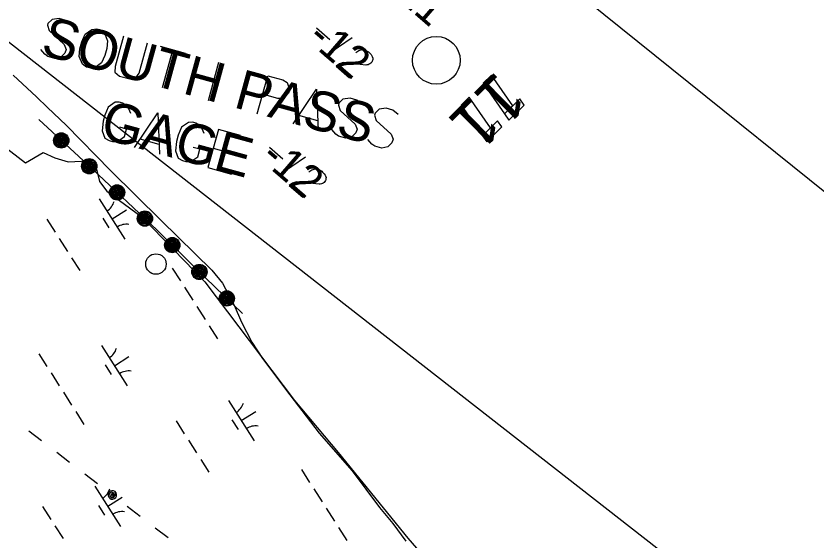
# Model space of a CAD drawing. Extents: x 3962991 to 3983549, y 181631 to 204078.
# Drawn here: x 3973451 to 3974291, y 193487 to 194037 of the extents above; entities that cross this region are included whole.
import ezdxf

# ---------------------------------------------------------------- set-up
doc = ezdxf.new("R2010")
doc.units = 0
for name, color, linetype in [('V-ANNO-MASK', 7, 'Continuous'), ('V-ANNO-MASK2', 7, 'Continuous'), ('V-DOMW-TANK', 7, 'Continuous'), ('V-GRID-MAJR', 7, 'Continuous'), ('V-RIVR-EDGE', 7, 'Continuous'), ('V-RIVR-GAGE-IDEN', 7, 'Continuous'), ('V-RIVR-IDEN', 7, 'Continuous'), ('V-RIVR-MILE', 7, 'Continuous'), ('V-RIVR-RANG', 7, 'Continuous'), ('V-RRAP-FSHR', 7, 'Continuous'), ('V-TOPO-DPTH', 7, 'Continuous'), ('V-TOPO-MINR', 7, 'Continuous'), ('V-UTIL-LINE', 7, 'Continuous'), ('V-WETL-SWMP', 7, 'Continuous')]:
    doc.layers.add(name, color=color, linetype=linetype)

msp = doc.modelspace()

# ---------------------------------------------------------------- linework, layer by layer
at = {"layer": 'V-ANNO-MASK2'}
for p, q in [((3973766.46, 194024.41), (3973780.44, 194012.34)), ((3973804.08, 194013.89), (3973775.4, 193994.39)), ((3973602.5, 194005.35), (3973628.65, 193998.17)), ((3973615.73, 194001.72), (3973604.76, 193961.69)), ((3973641.57, 193994.63), (3973630.6, 193954.61)), ((3973653.29, 193948.39), (3973664.26, 193988.41)), ((3973658.82, 193968.56), (3973636.13, 193974.78)), ((3973767.76, 193927.17), (3973747.9, 193932.61)), ((3973601.44, 193902.34), (3973581.59, 193907.79)), ((3973717.39, 193899.39), (3973731.36, 193887.32)), ((3973658.27, 193898.28), (3973674.66, 193893.79)), ((3973755, 193888.87), (3973726.32, 193869.37))]:
    msp.add_line(p, q, dxfattribs=at)
for points in [[(3973509.38, 194027.83), (3973503.86, 194032.39), (3973496.61, 194034.38), (3973489.21, 194033.36), (3973484.99, 194029.09), (3973484.48, 194027.2), (3973486.33, 194021.61), (3973502.02, 194007.15), (3973503.96, 194001.87), (3973502.61, 193998.17), (3973498.39, 193993.91), (3973492.25, 193992.54), (3973484.69, 193994.62), (3973481.57, 193996.83), (3973477.48, 194001.68)], [(3973536.32, 194023.49), (3973539.47, 194022.63), (3973544.22, 194018.95), (3973547.45, 194010.95), (3973546.55, 194002.73), (3973544.56, 193995.48), (3973541.14, 193987.95), (3973533.97, 193982.8), (3973528.49, 193982.6), (3973525.34, 193983.47), (3973521.05, 193986.34), (3973517.5, 193994.43), (3973518.4, 194002.65), (3973520.39, 194009.9), (3973523.9, 194017.75), (3973531.07, 194022.9), (3973536.32, 194023.49)], [(3973564.05, 194015.89), (3973555.32, 193984.06), (3973555.03, 193978.04), (3973560.01, 193973.96), (3973570.72, 193971.03), (3973577.09, 193971.99), (3973580.53, 193977.15), (3973589.26, 194008.98)], [(3973807.63, 193998.63), (3973810.84, 194000.74), (3973814.51, 194001.75), (3973817.17, 194001.2), (3973819.48, 194000.25), (3973821.05, 193999.24), (3973822.05, 193998.38), (3973823.68, 193996.63), (3973824.53, 193995.2), (3973824.96, 193994.48), (3973825.64, 193992.85), (3973825.55, 193991.53), (3973825.26, 193990.39), (3973824.94, 193989.62), (3973824.45, 193988.64), (3973823.59, 193987.65), (3973822.53, 193986.82), (3973821.81, 193986.39), (3973820.72, 193985.94), (3973819.43, 193985.66), (3973818.32, 193985.58), (3973794.55, 193988.32), (3973790.54, 193986.9), (3973786.98, 193984.4), (3973801.16, 193972.16)], [(3973704.34, 193934.39), (3973715.32, 193974.41), (3973731.39, 193970), (3973735.68, 193967.13), (3973738.05, 193959.71), (3973737.01, 193955.92), (3973731.5, 193950.66), (3973726.03, 193950.47), (3973709.96, 193954.87)], [(3973742.16, 193924.02), (3973766.37, 193960.41), (3973768.32, 193916.85)], [(3973814.44, 193944.18), (3973808.91, 193948.75), (3973801.66, 193950.74), (3973794.27, 193949.71), (3973790.05, 193945.45), (3973789.53, 193943.56), (3973791.39, 193937.97), (3973807.07, 193923.5), (3973809.01, 193918.22), (3973807.66, 193914.53), (3973803.44, 193910.27), (3973797.31, 193908.9), (3973789.74, 193910.97), (3973786.62, 193913.18), (3973782.53, 193918.03)], [(3973571.74, 193934.89), (3973568.2, 193942.97), (3973563.5, 193945.62), (3973559.72, 193946.65), (3973555.27, 193946.51), (3973548.1, 193941.37), (3973544.51, 193933.2), (3973542.69, 193926.58), (3973541.68, 193916.7), (3973544.68, 193909.1), (3973549.06, 193906.54), (3973552.52, 193905.59), (3973557.91, 193905.47), (3973565.08, 193910.62), (3973567.24, 193918.5), (3973560.31, 193920.4)], [(3973575.84, 193899.2), (3973600.05, 193935.59), (3973602, 193892.03)], [(3973852.25, 193933.81), (3973846.73, 193938.38), (3973839.48, 193940.37), (3973832.09, 193939.34), (3973827.87, 193935.08), (3973827.35, 193933.19), (3973829.2, 193927.6), (3973844.89, 193913.13), (3973846.83, 193907.86), (3973845.48, 193904.16), (3973841.26, 193899.9), (3973835.13, 193898.53), (3973827.56, 193900.6), (3973824.44, 193902.81), (3973820.35, 193907.66)], [(3973648.63, 193913.8), (3973645.09, 193921.89), (3973640.39, 193924.53), (3973636.61, 193925.57), (3973632.17, 193925.43), (3973625, 193920.28), (3973621.4, 193912.12), (3973619.59, 193905.5), (3973618.57, 193895.61), (3973621.57, 193888.02), (3973625.95, 193885.46), (3973629.42, 193884.51), (3973634.81, 193884.39), (3973641.98, 193889.54), (3973644.14, 193897.41), (3973637.21, 193899.31)], [(3973686.72, 193911.83), (3973663.71, 193918.14), (3973652.74, 193878.11), (3973677.32, 193871.37)], [(3973758.55, 193873.61), (3973761.77, 193875.72), (3973765.43, 193876.73), (3973768.09, 193876.18), (3973770.4, 193875.23), (3973771.97, 193874.22), (3973772.97, 193873.36), (3973774.6, 193871.61), (3973775.45, 193870.18), (3973775.88, 193869.46), (3973776.56, 193867.83), (3973776.47, 193866.51), (3973776.18, 193865.37), (3973775.86, 193864.6), (3973775.37, 193863.62), (3973774.51, 193862.63), (3973773.45, 193861.8), (3973772.73, 193861.37), (3973771.64, 193860.92), (3973770.35, 193860.64), (3973769.24, 193860.56), (3973745.47, 193863.3), (3973741.46, 193861.88), (3973737.91, 193859.38), (3973752.08, 193847.14)]]:
    msp.add_lwpolyline(points, dxfattribs=at)
for points in [[(3973972.28, 193942.84), (3973949.97, 193974.89), (3973941.44, 193966.48), (3973963.75, 193934.44)], [(3973948.99, 193919.89), (3973926.68, 193951.94), (3973918.15, 193943.53), (3973940.46, 193911.49)], [(3973984.31, 193943.63), (3973979.74, 193950.2), (3973963.75, 193934.44), (3973968.31, 193927.87)], [(3973961.02, 193920.68), (3973956.45, 193927.25), (3973940.46, 193911.49), (3973945.02, 193904.92)]]:
    msp.add_lwpolyline(points, close=True, dxfattribs=at)
at = {"layer": 'V-DOMW-TANK'}
msp.add_circle((3973598.18, 193777.02), 10.74, dxfattribs=at)
at = {"layer": 'V-GRID-MAJR'}
msp.add_spline([(3973536.44, 185784.12), (3973487.19, 188388.71), (3973372.59, 194448.65), (3973258, 200508.57), (3973228.23, 202082.7)], degree=3, dxfattribs=at)
at = {"layer": 'V-RIVR-EDGE'}
for points in [[(3973433.35, 193904.48), (3973461.51, 193883.01)], [(3973461.51, 193883.01), (3973480.08, 193893.93), (3973492.09, 193888.47), (3973506.29, 193884.1), (3973527.04, 193885.2), (3973535.78, 193876.46), (3973539.06, 193863.35), (3973546.7, 193853.52), (3973583.83, 193826.22), (3973649.36, 193758.51), (3973743.29, 193634), (3973789.16, 193579.39), (3973862.33, 193489.84), (3973902.74, 193442.87)]]:
    msp.add_lwpolyline(points, dxfattribs=at)
at = {"layer": 'V-RIVR-MILE'}
msp.add_circle((3973892.15, 193990.51), 25, dxfattribs=at)
at = {"layer": 'V-RRAP-FSHR'}
for points in [[(3973475.36, 193928.32), (3973531.23, 193876.71), (3973599.53, 193812.51), (3973650.06, 193762.43), (3973688.91, 193725.32)], [(3973505.5, 193903.49), (3973504.17, 193901.89), (3973501.56, 193899.92), (3973499.04, 193899.39), (3973495.9, 193900.09), (3973493.74, 193901.8), (3973491.93, 193904.59), (3973492.07, 193907.49), (3973492.39, 193909.74), (3973494.21, 193911.93), (3973496.37, 193913.23), (3973498.7, 193913.64), (3973500.9, 193913.39), (3973503.23, 193912.2), (3973505.32, 193909.43), (3973505.95, 193906.3), (3973505.48, 193903.95), (3973502.56, 193901.99), (3973499.94, 193900.58), (3973497.17, 193900.95), (3973494.39, 193902.6), (3973493.02, 193905.38), (3973493.21, 193908.39), (3973494.58, 193910.82), (3973497.23, 193912.4), (3973500.21, 193912.43), (3973503.18, 193910.69), (3973504.6, 193907.91), (3973504.69, 193905.12), (3973502.47, 193902.58), (3973499.85, 193901.7), (3973497.03, 193902), (3973494.83, 193903.67), (3973493.88, 193906.14), (3973494.29, 193908.87), (3973496.61, 193910.99), (3973499.4, 193911.51), (3973502.79, 193909.62), (3973503.87, 193906.99), (3973503.53, 193905.11), (3973501.1, 193903.26), (3973498.29, 193902.63), (3973496.09, 193903.7), (3973494.74, 193906.42), (3973495.44, 193908.68), (3973497.89, 193910.56), (3973500.26, 193910.16), (3973502.15, 193908.62), (3973502.97, 193906.62), (3973502.11, 193904.74), (3973500.28, 193903.97), (3973497.99, 193903.69), (3973496.39, 193905.02), (3973495.86, 193906.9), (3973496.86, 193908.84), (3973498.66, 193909.49), (3973500.37, 193909.07), (3973501.76, 193907.34), (3973501.69, 193906.01), (3973499.99, 193904.95), (3973498.07, 193904.81), (3973497, 193905.76), (3973497.13, 193907.32), (3973498.46, 193908.64), (3973500.03, 193908.18), (3973500.74, 193907.05), (3973499.71, 193905.77), (3973498.08, 193905.85), (3973498.01, 193907.03), (3973499.04, 193907.5), (3973499.79, 193907.1), (3973498.9, 193906.56)], [(3973534.88, 193876.35), (3973533.56, 193874.74), (3973530.94, 193872.78), (3973528.42, 193872.24), (3973525.28, 193872.95), (3973523.12, 193874.66), (3973521.31, 193877.45), (3973521.45, 193880.35), (3973521.77, 193882.6), (3973523.59, 193884.79), (3973525.75, 193886.09), (3973528.08, 193886.49), (3973530.28, 193886.25), (3973532.61, 193885.06), (3973534.71, 193882.29), (3973535.33, 193879.16), (3973534.86, 193876.8), (3973531.94, 193874.85), (3973529.32, 193873.44), (3973526.55, 193873.8), (3973523.77, 193875.46), (3973522.4, 193878.24), (3973522.59, 193881.25), (3973523.97, 193883.68), (3973526.62, 193885.26), (3973529.6, 193885.29), (3973532.56, 193883.55), (3973533.98, 193880.77), (3973534.07, 193877.98), (3973531.85, 193875.44), (3973529.24, 193874.55), (3973526.41, 193874.86), (3973524.21, 193876.53), (3973523.26, 193879), (3973523.67, 193881.72), (3973525.99, 193883.85), (3973528.78, 193884.37), (3973532.17, 193882.48), (3973533.25, 193879.85), (3973532.91, 193877.97), (3973530.48, 193876.11), (3973527.67, 193875.49), (3973525.47, 193876.56), (3973524.12, 193879.28), (3973524.82, 193881.54), (3973527.27, 193883.42), (3973529.65, 193883.02), (3973531.53, 193881.48), (3973532.35, 193879.48), (3973531.5, 193877.6), (3973529.66, 193876.83), (3973527.38, 193876.55), (3973525.77, 193877.87), (3973525.24, 193879.76), (3973526.24, 193881.7), (3973528.04, 193882.35), (3973529.75, 193881.92), (3973531.15, 193880.2), (3973531.07, 193878.87), (3973529.38, 193877.81), (3973527.46, 193877.67), (3973526.38, 193878.62), (3973526.51, 193880.18), (3973527.84, 193881.5), (3973529.41, 193881.04), (3973530.12, 193879.91), (3973529.1, 193878.63), (3973527.46, 193878.71), (3973527.39, 193879.88), (3973528.43, 193880.36), (3973529.17, 193879.95), (3973528.28, 193879.42)], [(3973564.02, 193848.92), (3973562.68, 193847.33), (3973560.05, 193845.39), (3973557.52, 193844.87), (3973554.4, 193845.6), (3973552.25, 193847.34), (3973550.47, 193850.14), (3973550.62, 193853.04), (3973550.97, 193855.29), (3973552.81, 193857.46), (3973554.98, 193858.74), (3973557.31, 193859.13), (3973559.51, 193858.86), (3973561.83, 193857.65), (3973563.9, 193854.86), (3973564.49, 193851.73), (3973564.01, 193849.38), (3973561.06, 193847.45), (3973558.44, 193846.06), (3973555.67, 193846.45), (3973552.91, 193848.12), (3973551.56, 193850.92), (3973551.78, 193853.93), (3973553.17, 193856.35), (3973555.84, 193857.9), (3973558.82, 193857.91), (3973561.77, 193856.14), (3973563.16, 193853.35), (3973563.23, 193850.55), (3973560.98, 193848.04), (3973558.36, 193847.18), (3973555.54, 193847.5), (3973553.35, 193849.19), (3973552.43, 193851.67), (3973552.86, 193854.39), (3973555.2, 193856.49), (3973558, 193856.99), (3973561.37, 193855.07), (3973562.42, 193852.43), (3973562.07, 193850.56), (3973559.62, 193848.73), (3973556.8, 193848.12), (3973554.62, 193849.21), (3973553.29, 193851.94), (3973554, 193854.2), (3973556.47, 193856.06), (3973558.85, 193855.64), (3973560.71, 193854.08), (3973561.52, 193852.08), (3973560.65, 193850.21), (3973558.81, 193849.44), (3973556.52, 193849.19), (3973554.93, 193850.52), (3973554.41, 193852.41), (3973555.43, 193854.35), (3973557.23, 193854.98), (3973558.94, 193854.54), (3973560.32, 193852.8), (3973560.24, 193851.48), (3973558.53, 193850.43), (3973556.61, 193850.31), (3973555.54, 193851.27), (3973555.68, 193852.83), (3973557.03, 193854.13), (3973558.6, 193853.66), (3973559.29, 193852.52), (3973558.26, 193851.25), (3973556.62, 193851.34), (3973556.56, 193852.52), (3973557.6, 193852.99), (3973558.34, 193852.58), (3973557.45, 193852.05)], [(3973593.17, 193821.53), (3973591.83, 193819.93), (3973589.2, 193817.99), (3973586.67, 193817.48), (3973583.54, 193818.21), (3973581.4, 193819.94), (3973579.61, 193822.74), (3973579.77, 193825.64), (3973580.12, 193827.89), (3973581.95, 193830.06), (3973584.13, 193831.35), (3973586.45, 193831.73), (3973588.66, 193831.47), (3973590.97, 193830.26), (3973593.04, 193827.46), (3973593.64, 193824.34), (3973593.15, 193821.98), (3973590.21, 193820.05), (3973587.58, 193818.66), (3973584.82, 193819.05), (3973582.06, 193820.73), (3973580.71, 193823.52), (3973580.92, 193826.53), (3973582.32, 193828.95), (3973584.98, 193830.51), (3973587.96, 193830.52), (3973590.91, 193828.74), (3973592.31, 193825.95), (3973592.37, 193823.16), (3973590.13, 193820.65), (3973587.51, 193819.78), (3973584.68, 193820.11), (3973582.5, 193821.8), (3973581.57, 193824.27), (3973582.01, 193827), (3973584.34, 193829.1), (3973587.14, 193829.6), (3973590.51, 193827.68), (3973591.57, 193825.04), (3973591.21, 193823.16), (3973588.76, 193821.33), (3973585.95, 193820.72), (3973583.76, 193821.82), (3973582.43, 193824.55), (3973583.15, 193826.81), (3973585.62, 193828.66), (3973587.99, 193828.24), (3973589.86, 193826.68), (3973590.67, 193824.68), (3973589.79, 193822.81), (3973587.95, 193822.05), (3973585.67, 193821.79), (3973584.07, 193823.13), (3973583.56, 193825.02), (3973584.57, 193826.95), (3973586.38, 193827.59), (3973588.09, 193827.14), (3973589.46, 193825.41), (3973589.38, 193824.08), (3973587.68, 193823.03), (3973585.75, 193822.91), (3973584.69, 193823.87), (3973584.83, 193825.43), (3973586.17, 193826.73), (3973587.74, 193826.27), (3973588.44, 193825.13), (3973587.4, 193823.85), (3973585.76, 193823.95), (3973585.71, 193825.13), (3973586.75, 193825.59), (3973587.48, 193825.18), (3973586.59, 193824.66)], [(3973621.82, 193793.54), (3973620.44, 193791.98), (3973617.76, 193790.1), (3973615.21, 193789.66), (3973612.11, 193790.47), (3973610.01, 193792.26), (3973608.3, 193795.11), (3973608.54, 193798.01), (3973608.94, 193800.24), (3973610.83, 193802.36), (3973613.04, 193803.59), (3973615.38, 193803.91), (3973617.57, 193803.59), (3973619.85, 193802.32), (3973621.85, 193799.47), (3973622.36, 193796.33), (3973621.81, 193793.99), (3973618.82, 193792.14), (3973616.16, 193790.82), (3973613.41, 193791.28), (3973610.69, 193793.03), (3973609.41, 193795.86), (3973609.71, 193798.86), (3973611.17, 193801.25), (3973613.87, 193802.73), (3973616.85, 193802.66), (3973619.76, 193800.81), (3973621.07, 193797.98), (3973621.06, 193795.19), (3973618.76, 193792.74), (3973616.11, 193791.94), (3973613.3, 193792.34), (3973611.16, 193794.09), (3973610.3, 193796.59), (3973610.81, 193799.3), (3973613.2, 193801.34), (3973616.01, 193801.76), (3973619.33, 193799.75), (3973620.31, 193797.09), (3973619.91, 193795.22), (3973617.41, 193793.45), (3973614.58, 193792.92), (3973612.42, 193794.07), (3973611.17, 193796.84), (3973611.94, 193799.08), (3973614.46, 193800.87), (3973616.82, 193800.38), (3973618.65, 193798.78), (3973619.4, 193796.75), (3973618.48, 193794.91), (3973616.62, 193794.19), (3973614.33, 193794), (3973612.77, 193795.38), (3973612.3, 193797.28), (3973613.37, 193799.19), (3973615.19, 193799.77), (3973616.89, 193799.29), (3973618.22, 193797.51), (3973618.1, 193796.19), (3973616.37, 193795.19), (3973614.44, 193795.12), (3973613.41, 193796.1), (3973613.58, 193797.66), (3973614.96, 193798.93), (3973616.52, 193798.42), (3973617.19, 193797.26), (3973616.12, 193796.01), (3973614.48, 193796.15), (3973614.46, 193797.33), (3973615.51, 193797.77), (3973616.23, 193797.34), (3973615.33, 193796.84)], [(3973650.23, 193765.38), (3973648.85, 193763.82), (3973646.17, 193761.95), (3973643.62, 193761.5), (3973640.52, 193762.31), (3973638.42, 193764.1), (3973636.71, 193766.95), (3973636.94, 193769.85), (3973637.35, 193772.08), (3973639.24, 193774.2), (3973641.45, 193775.43), (3973643.79, 193775.76), (3973645.98, 193775.43), (3973648.26, 193774.16), (3973650.26, 193771.32), (3973650.77, 193768.17), (3973650.22, 193765.83), (3973647.23, 193763.98), (3973644.57, 193762.66), (3973641.82, 193763.13), (3973639.1, 193764.87), (3973637.82, 193767.7), (3973638.12, 193770.7), (3973639.58, 193773.09), (3973642.28, 193774.57), (3973645.26, 193774.5), (3973648.17, 193772.65), (3973649.48, 193769.82), (3973649.47, 193767.03), (3973647.17, 193764.58), (3973644.52, 193763.78), (3973641.71, 193764.18), (3973639.57, 193765.93), (3973638.71, 193768.43), (3973639.21, 193771.14), (3973641.6, 193773.18), (3973644.42, 193773.61), (3973647.74, 193771.59), (3973648.72, 193768.93), (3973648.31, 193767.07), (3973645.82, 193765.3), (3973642.99, 193764.77), (3973640.83, 193765.91), (3973639.58, 193768.68), (3973640.35, 193770.92), (3973642.87, 193772.71), (3973645.23, 193772.22), (3973647.06, 193770.62), (3973647.81, 193768.59), (3973646.89, 193766.75), (3973645.03, 193766.04), (3973642.73, 193765.84), (3973641.18, 193767.22), (3973640.71, 193769.12), (3973641.78, 193771.03), (3973643.6, 193771.62), (3973645.3, 193771.13), (3973646.63, 193769.35), (3973646.51, 193768.03), (3973644.78, 193767.03), (3973642.85, 193766.96), (3973641.81, 193767.95), (3973641.99, 193769.5), (3973643.38, 193770.77), (3973644.93, 193770.26), (3973645.6, 193769.1), (3973644.53, 193767.86), (3973642.89, 193767.99), (3973642.87, 193769.17), (3973643.92, 193769.61), (3973644.64, 193769.18), (3973643.74, 193768.68)], [(3973679.1, 193737.75), (3973677.75, 193736.17), (3973675.1, 193734.25), (3973672.57, 193733.75), (3973669.45, 193734.51), (3973667.32, 193736.26), (3973665.55, 193739.08), (3973665.74, 193741.98), (3973666.1, 193744.22), (3973667.95, 193746.38), (3973670.14, 193747.65), (3973672.47, 193748.01), (3973674.67, 193747.73), (3973676.97, 193746.5), (3973679.02, 193743.69), (3973679.59, 193740.56), (3973679.09, 193738.21), (3973676.13, 193736.3), (3973673.49, 193734.93), (3973670.73, 193735.35), (3973667.98, 193737.04), (3973666.65, 193739.85), (3973666.9, 193742.85), (3973668.31, 193745.27), (3973670.98, 193746.8), (3973673.96, 193746.78), (3973676.9, 193744.99), (3973678.27, 193742.18), (3973678.32, 193739.39), (3973676.06, 193736.9), (3973673.43, 193736.05), (3973670.6, 193736.4), (3973668.43, 193738.11), (3973667.53, 193740.59), (3973667.98, 193743.31), (3973670.33, 193745.39), (3973673.14, 193745.87), (3973676.49, 193743.92), (3973677.53, 193741.28), (3973677.16, 193739.41), (3973674.69, 193737.59), (3973671.87, 193737.01), (3973669.7, 193738.12), (3973668.39, 193740.86), (3973669.12, 193743.11), (3973671.61, 193744.95), (3973673.98, 193744.51), (3973675.83, 193742.93), (3973676.62, 193740.93), (3973675.74, 193739.06), (3973673.89, 193738.32), (3973671.6, 193738.08), (3973670.02, 193739.43), (3973669.52, 193741.32), (3973670.55, 193743.25), (3973672.36, 193743.87), (3973674.06, 193743.41), (3973675.43, 193741.66), (3973675.33, 193740.34), (3973673.62, 193739.3), (3973671.7, 193739.2), (3973670.64, 193740.17), (3973670.79, 193741.72), (3973672.15, 193743.02), (3973673.71, 193742.53), (3973674.4, 193741.39), (3973673.35, 193740.13), (3973671.72, 193740.23), (3973671.67, 193741.41), (3973672.71, 193741.87), (3973673.45, 193741.45), (3973672.55, 193740.93)]]:
    msp.add_lwpolyline(points, dxfattribs=at)
for centre in [(3973498.87, 193906.6), (3973528.25, 193879.46), (3973557.42, 193852.09), (3973586.56, 193824.7), (3973615.3, 193796.88), (3973643.71, 193768.72), (3973672.52, 193740.97)]:
    msp.add_circle(centre, 8, dxfattribs=at)
at = {"layer": 'V-TOPO-DPTH'}
for points in [[(3970915.42, 195982.24), (3974192.01, 193426.38), (3974197.36, 193423.2), (3974202.67, 193419.94), (3974207.91, 193416.57), (3974213.1, 193413.12), (3974218.23, 193409.59), (3974223.33, 193406.01), (3974228.38, 193402.37), (3974233.41, 193398.68), (3974258.51, 193380.02), (3974261.8, 193377.53), (3974265.08, 193375), (3974268.31, 193372.43), (3974271.51, 193369.82), (3974442.17, 193228.56)], [(3974497.44, 193693.37), (3973960.92, 194124.77), (3973955.82, 194128.86), (3973950.72, 194132.92), (3973945.6, 194136.97), (3973940.47, 194141.01), (3973911.27, 194163.91), (3973891.43, 194179.25), (3973871.47, 194194.42), (3973851.3, 194209.32), (3973831, 194224.05), (3973778.64, 194261.52), (3973731.92, 194294.67), (3973685.04, 194327.56), (3973637.89, 194360.07), (3973590.56, 194392.34), (3973519.32, 194440.49), (3973478.56, 194468.16), (3973437.89, 194495.94)]]:
    msp.add_lwpolyline(points, dxfattribs=at)
at = {"layer": 'V-TOPO-MINR'}
msp.add_lwpolyline([(3974497.44, 193693.37), (3973960.92, 194124.77), (3973955.82, 194128.86), (3973950.72, 194132.92), (3973945.6, 194136.97), (3973940.47, 194141.01), (3973911.27, 194163.91), (3973891.43, 194179.25), (3973871.47, 194194.42), (3973851.3, 194209.32), (3973831, 194224.05), (3973778.64, 194261.52), (3973731.92, 194294.67), (3973685.04, 194327.56), (3973637.89, 194360.07), (3973590.56, 194392.34), (3973519.32, 194440.49), (3973478.56, 194468.16), (3973437.89, 194495.94)], dxfattribs=at)
at = {"layer": 'V-UTIL-LINE'}
for points in [[(3973464.86, 193602.36), (3973478.35, 193592.01)], [(3973494.21, 193579.83), (3973507.7, 193569.48)], [(3973523.57, 193557.31), (3973537.05, 193546.96)], [(3973552.52, 193535.09), (3973552.59, 193536.52), (3973551.61, 193535.9), (3973551.57, 193534.53), (3973552.83, 193533.77), (3973553.92, 193535.07), (3973553.67, 193537.4), (3973551.59, 193537.88), (3973549.65, 193536.41), (3973549.84, 193534.13), (3973551.27, 193532.42), (3973553.68, 193532.5), (3973555.49, 193534.58), (3973555.26, 193538.66), (3973553.68, 193539.43), (3973551.93, 193539.55), (3973550.27, 193538.98), (3973548.95, 193537.83), (3973548.17, 193536.25), (3973548.06, 193534.5), (3973548.62, 193532.84), (3973549.78, 193531.52), (3973551.35, 193530.74), (3973553.11, 193530.63), (3973554.77, 193531.19), (3973556.09, 193532.35), (3973556.87, 193533.92), (3973556.98, 193535.67), (3973556.42, 193537.34), (3973555.26, 193538.66)], [(3973567.99, 193523.21), (3973581.48, 193512.87)], [(3973597.35, 193500.69), (3973610.83, 193490.34)]]:
    msp.add_lwpolyline(points, dxfattribs=at)
at = {"layer": 'V-WETL-SWMP'}
for p, q in [((3973538.7, 193845.27), (3973565.68, 193803.18)), ((3973552.19, 193824.23), (3973567.34, 193833.94)), ((3973483.79, 193823.98), (3973492.43, 193810.51)), ((3973542.46, 193825.11), (3973548.93, 193815.01)), ((3973496.75, 193803.77), (3973505.38, 193790.3)), ((3973509.7, 193783.57), (3973518.33, 193770.1)), ((3973615.27, 193772.85), (3973623.9, 193759.38)), ((3973628.22, 193752.64), (3973636.85, 193739.17)), ((3973641.17, 193732.44), (3973649.81, 193718.97)), ((3973654.12, 193712.23), (3973662.76, 193698.77)), ((3973541.11, 193691.55), (3973568.1, 193649.46)), ((3973475.23, 193683.07), (3973483.87, 193669.61)), ((3973554.61, 193670.5), (3973569.76, 193680.22)), ((3973544.87, 193671.39), (3973551.35, 193661.29)), ((3973488.19, 193662.87), (3973496.82, 193649.4)), ((3973501.14, 193642.67), (3973509.78, 193629.2)), ((3973674.14, 193634.01), (3973701.12, 193591.91)), ((3973514.09, 193622.46), (3973522.73, 193608.99)), ((3973687.63, 193612.96), (3973702.78, 193622.68)), ((3973677.9, 193613.85), (3973684.37, 193603.75)), ((3973619.23, 193612.71), (3973627.87, 193599.24)), ((3973632.19, 193592.51), (3973640.82, 193579.04)), ((3973645.14, 193572.3), (3973653.78, 193558.83)), ((3973750.71, 193561.58), (3973759.34, 193548.11)), ((3973534.11, 193544.23), (3973561.09, 193502.14)), ((3973763.66, 193541.38), (3973772.3, 193527.91)), ((3973547.6, 193523.19), (3973562.75, 193532.9)), ((3973479.2, 193522.94), (3973487.84, 193509.47)), ((3973537.87, 193524.07), (3973544.34, 193513.97)), ((3973776.61, 193521.17), (3973785.25, 193507.7)), ((3973492.16, 193502.73), (3973500.79, 193489.26)), ((3973789.57, 193500.97), (3973798.2, 193487.5))]:
    msp.add_line(p, q, dxfattribs=at)
for points in [[(3973448.39, 193974.95), (3973472.83, 193952.27)], [(3973472.83, 193952.27), (3973484.45, 193940.92), (3973504, 193922.41), (3973550.49, 193875.21), (3973603.69, 193822.64), (3973656.87, 193770.68), (3973667.91, 193756.9), (3973680.27, 193734.08), (3973687.73, 193716.03), (3973698.85, 193695.01), (3973709.93, 193678.21), (3973733.88, 193645.86), (3973769.47, 193599.73), (3973803.78, 193560.24), (3973832.63, 193521.9), (3973846.73, 193505.14), (3973860.24, 193486.56)]]:
    msp.add_lwpolyline(points, dxfattribs=at)
for centre, start, end in [((3973537.48, 193847.61), 301.89187, 343.43553), ((3973567.3, 193801.1), 81.89186, 123.43552), ((3973539.9, 193693.88), 301.89187, 343.43553), ((3973569.71, 193647.38), 81.89186, 123.43552), ((3973672.92, 193636.34), 301.89187, 343.43553), ((3973702.74, 193589.84), 81.89186, 123.43552), ((3973532.89, 193546.57), 301.89187, 343.43553), ((3973562.71, 193500.06), 81.89186, 123.43552)]:
    msp.add_arc(centre, 17.62, start, end, dxfattribs=at)

# ---------------------------------------------------------------- texts
at = {"layer": 'V-ANNO-MASK'}
for s, height, rotation, p in [('-11', 33.5, 319.20286, (3973836.86, 194066.61)), ('SOUTH PASS', 41.5, 344.66672, (3973476.18, 193996.95)), ('-12', 33.5, 319.20286, (3973755.43, 194011.63)), ('11', 50, 224.57742, (3973955.73, 193980.57)), ('GAGE', 41.5, 344.66672, (3973538.03, 193909.57)), ('-12', 33.5, 319.20286, (3973706.35, 193886.61))]:
    msp.add_text(s, height=height, rotation=rotation, dxfattribs=at).set_placement(p)
at = {"layer": 'V-RIVR-GAGE-IDEN'}
for s, p in [('SOUTH PASS', (3973476.18, 193996.95)), ('GAGE', (3973538.03, 193909.57))]:
    msp.add_text(s, height=41.5, rotation=344.66672, dxfattribs=at).set_placement(p)
at = {"layer": 'V-RIVR-IDEN'}
msp.add_text('11', height=50, rotation=224.57742, dxfattribs=at).set_placement((3973955.73, 193980.57))
at = {"layer": 'V-RIVR-RANG'}
for s, p in [('-11', (3973836.86, 194066.61)), ('-12', (3973755.43, 194011.63)), ('-12', (3973706.35, 193886.61))]:
    msp.add_text(s, height=33.5, rotation=319.20286, dxfattribs=at).set_placement(p)

doc.saveas('drawing.dxf')
